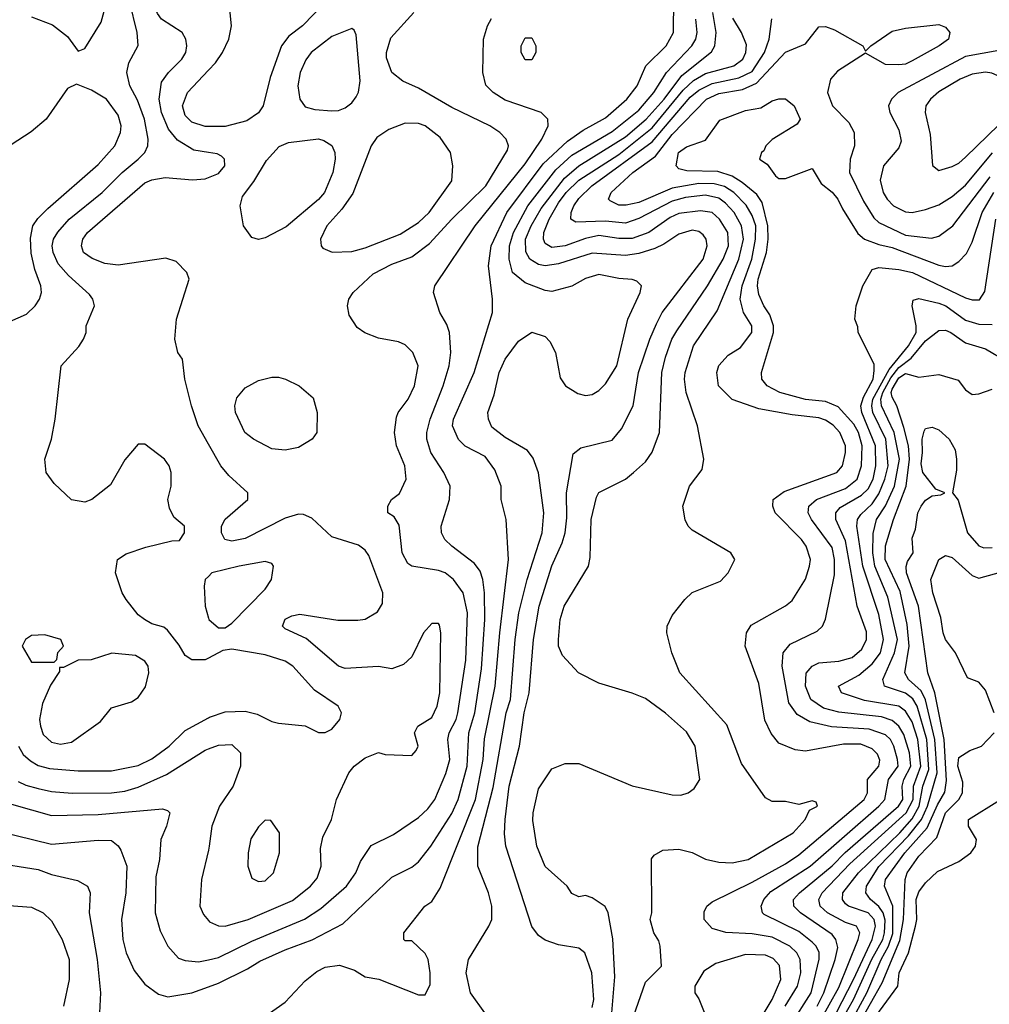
# Model space of a CAD drawing. Header units: inches. Extents: x 1793389 to 1900389, y 320802 to 470796.
# Tile 382 of 656: x 1839434 to 1842341, y 436076 to 439028. Entities that reach past the tile are written whole.
import ezdxf

# ---------------------------------------------------------------- set-up
doc = ezdxf.new("R2010")
doc.units = ezdxf.units.IN
doc.header["$MEASUREMENT"] = 0
doc.layers.add('B8433', color=7, linetype='Continuous')
doc.layers.add('B8443', color=7, linetype='Continuous')

msp = doc.modelspace()

# ---------------------------------------------------------------- linework, layer by layer
at = {"layer": 'B8433', "color": 2}
for points, elevation in [([(1840000, 438630), (1839956.6, 438636.6), (1839907, 438667), (1839880, 438700), (1839859.7, 438750), (1839852.8, 438790), (1839859.1, 438840.9), (1839880.9, 438870), (1839920.9, 438910), (1839932.3, 438930), (1839935.1, 438950), (1839932.7, 438970), (1839921.2, 438990), (1839859.3, 439030), (1839847, 439047), (1839838.7, 439070), (1839831.3, 439130), (1839850, 439186.8), (1839870, 439224.9), (1839910, 439268), (1839930, 439279.1), (1840000, 439299.1)], 394), ([(1839470, 439036.3), (1839532.8, 439012.8), (1839578, 438978), (1839610, 438934), (1839630, 438942), (1839678.9, 439021.1), (1839714, 439150)], 402), ([(1840000, 437114.2), (1839990, 437109), (1839950, 437108.7), (1839930, 437122), (1839912.5, 437152.5), (1839877.5, 437197.5), (1839866.3, 437206.3), (1839830, 437217.2), (1839808.7, 437230), (1839790, 437244), (1839753.2, 437290), (1839741.2, 437310), (1839722, 437370), (1839728, 437410), (1839753.6, 437426.4), (1839812.9, 437447.1), (1839890, 437466), (1839913.2, 437466.8), (1839928, 437490), (1839928, 437510), (1839896.4, 437536.4), (1839883.1, 437563.1), (1839878, 437590), (1839888.7, 437630), (1839888.7, 437670), (1839882, 437690), (1839868, 437710), (1839810, 437755.3), (1839790, 437755.3), (1839750, 437708), (1839706.4, 437633.6), (1839650.9, 437589.1), (1839630, 437582), (1839590, 437588.7), (1839538, 437638), (1839514, 437670), (1839509.3, 437710), (1839529.3, 437770), (1839540.9, 437830), (1839559, 437990), (1839611.9, 438048.1), (1839625.2, 438070), (1839633.2, 438090), (1839633.2, 438110), (1839659, 438170), (1839654, 438190), (1839644.1, 438204.1), (1839580.7, 438260.7), (1839550, 438296), (1839535.1, 438330), (1839531.6, 438350), (1839535.6, 438370), (1839548.5, 438391.5), (1839582.9, 438430), (1839682, 438510), (1839742, 438570), (1839789.4, 438610), (1839809.4, 438630), (1839818.4, 438650), (1839819.6, 438670), (1839808.2, 438730), (1839787.3, 438787.3), (1839764.5, 438830), (1839755.1, 438870), (1839761.2, 438898.8), (1839789.3, 438950.7), (1839787, 438990), (1839763.3, 439083.3)], 398), ([(1840000, 438708), (1839990, 438708), (1839950, 438720.7), (1839930, 438741.2), (1839922.9, 438770), (1839937, 438810), (1840000, 438876.5)], 390), ([(1839370, 438108), (1839454.7, 438145.3), (1839481.2, 438170), (1839494, 438190), (1839499.3, 438210), (1839498, 438230), (1839479.4, 438279.4), (1839468.5, 438328.5), (1839467, 438373), (1839474, 438410), (1839488.3, 438431.7), (1839518.3, 438461.7), (1839670, 438594), (1839719.5, 438650), (1839736.2, 438690), (1839738.4, 438710), (1839730, 438742), (1839695.1, 438790), (1839650, 438817.2), (1839604.7, 438835.3), (1839578, 438822), (1839514, 438730), (1839468.5, 438691.5), (1839311.3, 438590)], 402), ([(1840000, 437755.9), (1839969.4, 437810), (1839949.3, 437870), (1839929, 437950), (1839922, 438010), (1839908.7, 438030), (1839899, 438070), (1839904, 438130), (1839942, 438250), (1839935.3, 438270), (1839903.1, 438303.1), (1839872.7, 438312.7), (1839730, 438292), (1839690, 438297), (1839651.7, 438311.7), (1839626, 438330), (1839619.3, 438350), (1839623.7, 438370), (1839638, 438390), (1839810, 438539.3), (1839830, 438548.2), (1839870, 438554.9), (1839952.5, 438547.5), (1839990, 438550.8), (1840000, 438554.9)], 394), ([(1840000, 437359.1), (1839990.8, 437350), (1839987.3, 437330), (1839990.7, 437270), (1840000, 437233.9)], 398), ([(1839430.4, 436850), (1839445.2, 436825.2), (1839466.4, 436806.4), (1839490, 436792.4), (1839523.4, 436783.4), (1839610, 436776.4), (1839710, 436775.8), (1839790, 436792.2), (1839830, 436812.4), (1839882.7, 436850), (1839930, 436897.3), (1840000, 436934.6)], 398), ([(1839430, 436744.4), (1839452.8, 436732.8), (1839490, 436722.6), (1839530, 436714), (1839591.3, 436708.7), (1839710, 436710.3), (1839750, 436715.3), (1839790, 436727), (1839874.6, 436765.4), (1839990, 436838), (1840000, 436841.8)], 394), ([(1839410, 436675.8), (1839530, 436641.6), (1839670, 436645.3), (1839862, 436662), (1839877.3, 436657.3), (1839884.7, 436650), (1839874.8, 436610), (1839857.3, 436570), (1839853.4, 436510), (1839842, 436458), (1839840.5, 436350), (1839855.9, 436295.9), (1839878.8, 436250), (1839910, 436214.8), (1839930, 436207.3), (1839970, 436203), (1840000, 436209.7)], 390), ([(1839370, 436595.5), (1839530, 436556.4), (1839670, 436568), (1839710, 436566.8), (1839730, 436551), (1839738, 436538), (1839755.5, 436490), (1839752.2, 436410), (1839739.3, 436330), (1839743.8, 436270), (1839753.4, 436230), (1839777.5, 436177.5), (1839810, 436136), (1839850, 436106), (1839878, 436098), (1839950, 436110.4), (1840000, 436128.5)], 386), ([(1840000, 436538.2), (1839979.1, 436450), (1839974.8, 436370), (1839985.2, 436345.2), (1840000, 436327.5)], 394), ([(1839350, 436502), (1839490, 436480.5), (1839530, 436465.5), (1839607.3, 436447.3), (1839638, 436430), (1839646, 436410), (1839643, 436350), (1839666.4, 436210), (1839676.3, 436110), (1839674, 436050)], 382), ([(1839374, 436374), (1839470, 436366.8), (1839504.7, 436350), (1839530, 436326), (1839562, 436270), (1839583, 436210), (1839582.4, 436150), (1839565.5, 436070)], 378)]:
    msp.add_lwpolyline(points, dxfattribs=dict(at, elevation=elevation))
at = {"layer": 'B8433', "color": 2, "elevation": 402}
for points in [[(1839510, 437184), (1839470, 437182), (1839452, 437170), (1839442, 437150), (1839470, 437102), (1839530, 437102), (1839538, 437102), (1839546, 437110), (1839548.7, 437131.3), (1839566, 437150), (1839558, 437170)], [(1839710.9, 437129.1), (1839648.7, 437108.7), (1839610, 437108), (1839566, 437086), (1839554, 437086), (1839554, 437074), (1839526.8, 437033.2), (1839502.5, 436977.5), (1839493.4, 436930), (1839496.3, 436910), (1839505.1, 436885.1), (1839530, 436862), (1839556.3, 436856.3), (1839590, 436862), (1839676.2, 436923.8), (1839710, 436964.7), (1839770, 436982.8), (1839790, 436996), (1839811.7, 437028.3), (1839822, 437070), (1839819.5, 437090), (1839810, 437105.2), (1839781.5, 437121.5)]]:
    msp.add_lwpolyline(points, close=True, dxfattribs=at)
at = {"layer": 'B8443', "color": 2}
for points, elevation in [([(1840000, 438876.5), (1840021.2, 438898.8), (1840042.7, 438930), (1840061.2, 438970), (1840069, 439010), (1840061.2, 439090)], 390), ([(1840350, 439079.3), (1840282, 439010), (1840241.1, 438978.9), (1840219.1, 438950), (1840185.1, 438854.9), (1840164, 438770), (1840150, 438748.7), (1840114.9, 438725.1), (1840050, 438707.8), (1840000, 438708)], 390), ([(1840176, 436044), (1840230, 436082.8), (1840290, 436146.8), (1840325.4, 436174.6), (1840350, 436187.3), (1840393, 436193), (1840438, 436178), (1840470, 436158), (1840511.1, 436151.1), (1840630, 436104.7), (1840650, 436104.7), (1840664.7, 436135.3), (1840665.2, 436170), (1840659, 436210), (1840650, 436228), (1840610, 436266), (1840590, 436266), (1840586, 436270), (1840586, 436290), (1840649, 436370), (1840670, 436384.7), (1840695.3, 436424.7), (1840800.4, 436690), (1840824.2, 436810), (1840827.7, 436872.3), (1840859.8, 437030), (1840873.3, 437190), (1840899.6, 437410), (1840892.7, 437530), (1840877.2, 437590), (1840877.2, 437630), (1840858.9, 437678.9), (1840830, 437718), (1840770, 437749.4), (1840750, 437769.3), (1840732, 437810), (1840734.5, 437830), (1840796.9, 437970), (1840852, 438150), (1840852, 438190), (1840839.6, 438290), (1840847.8, 438350), (1840895.1, 438450), (1841003.7, 438596.3), (1841076.5, 438663.5), (1841123.1, 438696.9), (1841190, 438734), (1841254, 438790), (1841285.1, 438830), (1841311.8, 438890), (1841372.3, 438950), (1841394.5, 438990), (1841395.6, 439090)], 382), ([(1840000, 436209.7), (1840030, 436216.4), (1840130, 436265.3), (1840288.5, 436331.5), (1840336.6, 436363.4), (1840414.5, 436430), (1840442, 436470), (1840455.9, 436504.1), (1840487.6, 436552.4), (1840555.3, 436584.7), (1840630, 436636.3), (1840658, 436662), (1840678.4, 436690), (1840712.1, 436767.9), (1840723.6, 436810), (1840718, 436870), (1840721.3, 436890), (1840743, 436930), (1840748.2, 436950), (1840772.2, 437107.8), (1840776.4, 437250), (1840763.6, 437310), (1840735.1, 437350), (1840710, 437369.4), (1840690, 437377), (1840610, 437389.2), (1840598, 437398), (1840580.9, 437430), (1840572.3, 437512.3), (1840557.2, 437537.2), (1840538, 437550), (1840538, 437570), (1840548.7, 437590), (1840572.5, 437607.5), (1840592.7, 437650), (1840589.4, 437690), (1840563.7, 437750), (1840558, 437790), (1840564.1, 437835.9), (1840569.2, 437850), (1840599.3, 437890), (1840618, 437930), (1840629.2, 437990), (1840612.7, 438030), (1840590, 438053.2), (1840570, 438062.7), (1840510, 438073.2), (1840469.3, 438089.3), (1840445.6, 438105.6), (1840422, 438142), (1840417.2, 438170), (1840421.2, 438190), (1840434, 438210), (1840493.8, 438266.2), (1840550, 438294.9), (1840610, 438317.1), (1840662.8, 438357.2), (1840730, 438430.5), (1840831.6, 438530), (1840897, 438637), (1840899.5, 438650), (1840892.7, 438670), (1840874, 438690), (1840844, 438710), (1840730, 438764.5), (1840630, 438822.7), (1840583.3, 438843.3), (1840549.6, 438869.6), (1840534.2, 438914.2), (1840534, 438930), (1840546.7, 438973.3), (1840616, 439050)], 390), ([(1841150, 436066), (1841155.1, 436090), (1841149.5, 436170), (1841128.7, 436230), (1841110, 436244), (1841050, 436254), (1841010, 436268.7), (1840990, 436282), (1840969.5, 436309.5), (1840891.8, 436550), (1840887.6, 436587.6), (1840889.7, 436629.7), (1840901.7, 436730), (1840933, 436850), (1840946.6, 436950), (1840961.3, 437010), (1840974.3, 437170), (1840991.3, 437270), (1841029.8, 437390.2), (1841060.7, 437459.3), (1841069.7, 437490), (1841074.2, 437534.1), (1841073.6, 437610), (1841093.2, 437726.8), (1841116, 437744), (1841210, 437767.3), (1841238.3, 437801.7), (1841273.6, 437870), (1841289.7, 437970), (1841323, 438070), (1841343.3, 438116.7), (1841360.7, 438150), (1841483.6, 438310), (1841495.1, 438350), (1841491.8, 438370), (1841483, 438383), (1841470, 438393.3), (1841450, 438396.9), (1841410, 438385.1), (1841365.4, 438354.6), (1841338, 438342), (1841290, 438326.9), (1841250, 438321.1), (1841150, 438328.3), (1841050, 438296), (1841010, 438289.7), (1840990, 438294), (1840963.6, 438310), (1840952.1, 438332.1), (1840951, 438370), (1840967.6, 438410), (1840998, 438462), (1841067.5, 438552.5), (1841110, 438590.2), (1841250, 438677.2), (1841312.1, 438730), (1841366.4, 438790), (1841419.4, 438860.6), (1841508.3, 438931.7), (1841518.4, 438950), (1841521.7, 438990), (1841512.3, 439050)], 374), ([(1840000, 436128.5), (1840030, 436139.3), (1840117.7, 436182.3), (1840154.5, 436205.5), (1840230, 436239.5), (1840311.1, 436268.9), (1840402.7, 436317.3), (1840550, 436457.3), (1840610, 436487.3), (1840630, 436502.8), (1840667, 436550), (1840730, 436647.7), (1840748.3, 436690), (1840775.3, 436790), (1840780.4, 436890), (1840799.2, 436950), (1840818.4, 437081.6), (1840828.5, 437230), (1840828.2, 437310), (1840822.4, 437350), (1840814.3, 437374.3), (1840798, 437398), (1840729.3, 437450), (1840709.3, 437470), (1840699.3, 437490), (1840698, 437510), (1840722.7, 437590), (1840725.2, 437630), (1840706, 437670), (1840667.3, 437730), (1840655.1, 437770), (1840655.1, 437790), (1840664.7, 437830), (1840704.2, 437930), (1840721.6, 437990), (1840727, 438030), (1840722.7, 438090), (1840714.5, 438114.5), (1840694, 438150), (1840675.3, 438210), (1840679, 438230), (1840799.6, 438410), (1840950, 438595.5), (1840999.5, 438670), (1841019, 438710), (1841018, 438730), (1840998, 438750), (1840890, 438787), (1840853.2, 438810), (1840832, 438832), (1840822.7, 438870), (1840824.5, 438970), (1840837, 439010), (1840848.2, 439031.8)], 386), ([(1840828.7, 436050), (1840786, 436110), (1840772.3, 436170), (1840779.3, 436210), (1840841.2, 436310), (1840849.3, 436330.7), (1840849.3, 436370), (1840839.3, 436410), (1840807.3, 436490), (1840807.7, 436547.7), (1840853.5, 436726.5), (1840892.3, 436950), (1840905.7, 436990), (1840919.8, 437170), (1840931.1, 437250), (1840955.8, 437350), (1841000.5, 437490), (1841005.6, 437550), (1840989.5, 437669.5), (1840973.4, 437713.4), (1840956.3, 437736.3), (1840890, 437775.1), (1840850, 437806), (1840839.3, 437830), (1840838, 437850), (1840856.6, 437903.4), (1840872, 437970), (1840889.5, 438010), (1840930, 438064.7), (1840970, 438091), (1841010, 438078), (1841023.5, 438063.5), (1841041, 438030), (1841054.4, 437954.4), (1841070.6, 437930.6), (1841107.1, 437907.1), (1841130, 437901), (1841150, 437904.7), (1841170, 437916), (1841190, 437936), (1841224.5, 437990), (1841257, 438130), (1841294, 438210), (1841298, 438230), (1841284, 438244), (1841270, 438249), (1841230, 438251.8), (1841170, 438264.5), (1841130, 438252), (1841090, 438229.2), (1841030, 438213.2), (1841010, 438216), (1840950, 438239.5), (1840911.8, 438270), (1840901.7, 438310), (1840902.7, 438350), (1840915.1, 438390), (1840958, 438470), (1841041.7, 438578.3), (1841090, 438622), (1841210, 438692.6), (1841290, 438756.9), (1841335.1, 438810), (1841372.8, 438870), (1841449.7, 438950), (1841461.1, 438970), (1841465.4, 438990), (1841461.7, 439030)], 378), ([(1841209.7, 436050), (1841218.6, 436158.6), (1841212.8, 436272.8), (1841198, 436350), (1841189.4, 436369.4), (1841150, 436395.3), (1841130, 436402), (1841110, 436398), (1841090, 436408), (1841075.3, 436430), (1841009.6, 436489.6), (1840984.5, 436550), (1840972.9, 436627.1), (1840973.2, 436650), (1840990, 436722), (1841030, 436782), (1841070, 436798), (1841110, 436798), (1841270, 436730.8), (1841390, 436704), (1841416.5, 436703.5), (1841438, 436710), (1841456.5, 436723.5), (1841473.2, 436750), (1841459.5, 436850), (1841433.1, 436893.1), (1841370, 436949.2), (1841310, 436992.7), (1841270, 437009.2), (1841170, 437039), (1841109.5, 437069.5), (1841061.5, 437121.5), (1841049.5, 437149.5), (1841049.5, 437169.5), (1841054.5, 437230), (1841067, 437270), (1841139, 437390), (1841144.7, 437415.3), (1841147, 437530), (1841163.3, 437596.7), (1841170, 437610.8), (1841250, 437650.8), (1841274, 437670), (1841310, 437702.8), (1841330, 437731.3), (1841352.3, 437790), (1841358.9, 437970), (1841370, 438016), (1841389.7, 438070), (1841404.4, 438095.6), (1841496.3, 438230), (1841543.1, 438310), (1841558.7, 438350), (1841556.8, 438390), (1841532.6, 438430), (1841510, 438449.7), (1841474.8, 438454.8), (1841410, 438447.3), (1841384.7, 438435.3), (1841320.5, 438390), (1841270, 438372.1), (1841230, 438372.1), (1841170, 438381.5), (1841130, 438372), (1841069.7, 438349.7), (1841030, 438345.1), (1841010, 438357.2), (1841004.7, 438370), (1841005.7, 438390), (1841022, 438430), (1841050, 438479.5), (1841072.1, 438510), (1841110, 438546.9), (1841230, 438623.5), (1841330, 438704.2), (1841423.3, 438816.7), (1841454.6, 438845.4), (1841490, 438867.2), (1841575.1, 438890), (1841602.4, 438910), (1841611.2, 438930), (1841612.6, 438952.6), (1841598.4, 438990), (1841572.5, 439032.5)], 370), ([(1841260.7, 435999.3), (1841310, 436142), (1841358, 436190), (1841354, 436250), (1841350, 436266), (1841335.3, 436290), (1841324, 436330), (1841329, 436350), (1841328, 436512), (1841336.4, 436523.6), (1841362, 436538), (1841410, 436541), (1841450, 436530.8), (1841490, 436510.8), (1841530, 436502), (1841570, 436500.5), (1841618, 436510), (1841752.7, 436590), (1841788.7, 436630), (1841802, 436658), (1841826, 436670), (1841822, 436682), (1841810, 436686), (1841770, 436675.3), (1841730, 436684), (1841690, 436684), (1841670, 436695.3), (1841598, 436798), (1841553.8, 436913.8), (1841413.2, 437070), (1841389, 437130), (1841374, 437190), (1841375.3, 437210), (1841390, 437242), (1841428.7, 437290), (1841450, 437311), (1841535.5, 437344.5), (1841558, 437370), (1841578, 437410), (1841566, 437430), (1841450, 437498), (1841438, 437510), (1841428.9, 437528.9), (1841422, 437570), (1841442, 437630), (1841480.2, 437679.8), (1841485.2, 437710), (1841466, 437810), (1841431.8, 437910), (1841427.6, 437950), (1841429.6, 437970), (1841454, 438050), (1841525.1, 438154.9), (1841589.8, 438310), (1841603.8, 438370), (1841598, 438410), (1841575.8, 438450), (1841550, 438478.3), (1841530, 438492.9), (1841490, 438501.8), (1841430, 438494.6), (1841390, 438484.5), (1841290, 438432.3), (1841250, 438418.5), (1841190, 438424.5), (1841101, 438421), (1841086.6, 438430), (1841087.8, 438450), (1841095.6, 438470), (1841110, 438492.2), (1841149.7, 438530), (1841330, 438662.4), (1841444.6, 438795.4), (1841470, 438817.2), (1841510, 438837.1), (1841590, 438853.8), (1841630, 438873.1), (1841667.3, 438930), (1841681.3, 438970), (1841689.3, 439030.7)], 366), ([(1841729.1, 436070.9), (1841766, 436130), (1841776, 436170), (1841774, 436210), (1841763.6, 436230), (1841742.9, 436250), (1841690, 436276.9), (1841630, 436286.9), (1841551.6, 436291.6), (1841510, 436303.7), (1841486, 436330), (1841486.3, 436353.7), (1841494, 436370), (1841510, 436382.8), (1841630, 436442), (1841730, 436497), (1841770, 436524.2), (1841965.6, 436690), (1841976.3, 436710), (1841975.6, 436750), (1842009.6, 436790), (1842012.5, 436807.5), (1842005.7, 436825.7), (1841990, 436841.6), (1841955.5, 436855.5), (1841904.2, 436855.8), (1841790, 436835.1), (1841758.6, 436838.6), (1841710, 436859), (1841687.5, 436887.5), (1841667.7, 436927.7), (1841650, 437038), (1841609, 437150), (1841613.2, 437190), (1841627.3, 437212.7), (1841730, 437270.8), (1841750, 437286.8), (1841789.5, 437350.5), (1841802, 437390), (1841804.5, 437410), (1841791.8, 437450), (1841778, 437470), (1841699.3, 437550), (1841692.3, 437570), (1841693.2, 437590), (1841726.3, 437613.7), (1841883.7, 437670), (1841900.5, 437690), (1841909.7, 437730), (1841909.6, 437750), (1841893.3, 437790), (1841872.7, 437812.7), (1841850, 437827.8), (1841830, 437834.3), (1841750, 437843), (1841650, 437860.9), (1841570, 437889.3), (1841529.4, 437930), (1841523.7, 437970), (1841530, 437991), (1841558, 438022), (1841594.9, 438045.1), (1841629.5, 438090), (1841629.5, 438110), (1841604.2, 438150), (1841594.3, 438190), (1841599.8, 438230), (1841628.9, 438310), (1841640.3, 438370), (1841640.7, 438410), (1841630, 438440.7), (1841611.9, 438471.9), (1841575.4, 438510), (1841547.5, 438527.5), (1841516.1, 438536.1), (1841470, 438537.3), (1841390, 438523.1), (1841290, 438480.4), (1841251.9, 438471.9), (1841230, 438472.3), (1841204.7, 438484.7), (1841199.3, 438490), (1841207, 438510), (1841272, 438570), (1841340.7, 438619.3), (1841390, 438683.6), (1841493.6, 438790), (1841530, 438806.5), (1841600.9, 438819.1), (1841642.6, 438837.4), (1841730, 438930.4), (1841790, 438956), (1841830, 439006.8), (1841850, 439007.7), (1841877.3, 438997.3), (1841962, 438950), (1841970, 438934), (1841986, 438950), (1842050, 438993.4), (1842090, 439003), (1842190, 439013.4), (1842210, 439006), (1842222.8, 438990), (1842218.8, 438970), (1842191, 438950), (1842110, 438904.5), (1842090, 438895.1), (1842070, 438892.3), (1842030, 438894), (1841970, 438928), (1841886, 438874), (1841864.9, 438850), (1841855.5, 438810), (1841870.7, 438770), (1841919.9, 438719.9), (1841936.3, 438690), (1841937.3, 438650), (1841924, 438610), (1841922, 438570), (1841964.1, 438484.1), (1841994.5, 438434.5), (1842010, 438420.3), (1842090, 438381.7), (1842167.3, 438372.7), (1842190, 438379.3), (1842232, 438410), (1842343.2, 438556.8)], 362), ([(1842370, 438936.2), (1842270, 438917.4), (1842067.3, 438810), (1842047.3, 438790), (1842039.1, 438770), (1842043, 438750), (1842070, 438698), (1842076.4, 438663.6), (1842070, 438644), (1842024, 438590), (1842013.4, 438546.6), (1842023.1, 438510), (1842034.9, 438490), (1842054, 438470), (1842090, 438452.4), (1842110, 438450.4), (1842150, 438459.3), (1842190, 438472.7), (1842230, 438497.6), (1842270, 438532.4), (1842350.6, 438629.4)], 366), ([(1841745.6, 436014.4), (1841807.3, 436110), (1841831.2, 436211.2), (1841830.9, 436230.9), (1841822.4, 436250), (1841810, 436262.4), (1841770, 436294), (1841665.7, 436345.7), (1841660.9, 436350), (1841657, 436370), (1841665.1, 436390), (1841686.1, 436413.9), (1841804.2, 436490), (1842009.7, 436670), (1842028.2, 436690), (1842038.5, 436750), (1842067.3, 436790), (1842066.2, 436810), (1842054.5, 436850), (1842044.7, 436870), (1842030, 436883.5), (1841980.8, 436900.8), (1841867.5, 436907.5), (1841802.7, 436922.7), (1841764.8, 436944.8), (1841739.7, 436979.7), (1841720.5, 437090), (1841722.9, 437130), (1841744.4, 437155.6), (1841824.8, 437195.2), (1841841.2, 437210), (1841849.5, 437230.5), (1841876.4, 437363.6), (1841877.3, 437410), (1841870, 437445.2), (1841807.6, 437530), (1841797.6, 437550), (1841799.5, 437570), (1841822.7, 437590), (1841910, 437622.7), (1841944.7, 437650), (1841958, 437690), (1841959.8, 437750), (1841948.7, 437790), (1841935.1, 437815.1), (1841887.8, 437867.8), (1841850, 437883.1), (1841789.8, 437889.8), (1841713.2, 437910), (1841675.1, 437930), (1841659.3, 437950), (1841658, 437970), (1841693.6, 438090), (1841694, 438110), (1841683.5, 438143.5), (1841665.1, 438170), (1841650, 438204), (1841646, 438230), (1841647.6, 438250), (1841673, 438330), (1841678.5, 438370), (1841677.4, 438410), (1841659.8, 438479.8), (1841643.7, 438503.7), (1841600.3, 438540.3), (1841570, 438559.2), (1841527.5, 438572.5), (1841434.5, 438574.5), (1841410, 438580.9), (1841402, 438590), (1841409.6, 438630), (1841433.4, 438646.6), (1841490, 438666.8), (1841533.4, 438726.6), (1841610, 438755.8), (1841656.4, 438763.6), (1841690, 438784.9), (1841710, 438790.7), (1841730.4, 438790.4), (1841756, 438770), (1841774, 438730), (1841764.7, 438715.3), (1841690, 438669.2), (1841670.8, 438650), (1841664.9, 438635.1), (1841658, 438630), (1841652, 438610), (1841674.8, 438594.8), (1841699.6, 438559.6), (1841710, 438552), (1841730, 438552), (1841810, 438582), (1841836.8, 438536.8), (1841870, 438510.6), (1841887.3, 438490), (1841900.7, 438460.7), (1841947.2, 438387.2), (1841966.8, 438370), (1842010, 438353.7), (1842050, 438344.9), (1842190, 438292.4), (1842210, 438288.4), (1842230, 438290.6), (1842250, 438302.8), (1842272.9, 438327.1), (1842290, 438361), (1842319.8, 438450), (1842354.2, 438510)], 358), ([(1840000, 438554.9), (1840030, 438567.3), (1840049, 438590), (1840048.7, 438610), (1840039.3, 438619.3), (1840026, 438626), (1840000, 438630)], 394), ([(1841824.8, 436070), (1841845.3, 436110), (1841879.3, 436210), (1841886.7, 436246.7), (1841881.3, 436270), (1841870, 436285.1), (1841774.5, 436350), (1841754.5, 436370), (1841754, 436390), (1841771.6, 436410), (1841870, 436491.6), (1841908.6, 436531.4), (1842068.4, 436670), (1842081.8, 436690), (1842079.8, 436730), (1842084.8, 436750), (1842105.7, 436790), (1842102.2, 436830), (1842085, 436885), (1842069.8, 436909.8), (1842050, 436927.1), (1842017.5, 436937.5), (1841890, 436952.1), (1841844.4, 436964.4), (1841806, 436990), (1841789.7, 437030), (1841791.5, 437068.5), (1841809.7, 437090.3), (1841830, 437099.5), (1841890, 437104.6), (1841930, 437115.8), (1841958.9, 437141.1), (1841972.8, 437170), (1841973.2, 437193.2), (1841944.7, 437270), (1841910, 437465.2), (1841880.5, 437530), (1841880.5, 437550), (1841894.1, 437565.9), (1841957.4, 437602.6), (1841978.1, 437621.9), (1841992.5, 437650), (1842000.8, 437690), (1841999.3, 437750), (1841958.4, 437850), (1841955.8, 437870), (1841964.1, 437895.9), (1841993.1, 437950), (1841996, 437976), (1841995.3, 437995.3), (1841948, 438090), (1841947.3, 438107.3), (1841938, 438130), (1841942, 438170), (1841962, 438230), (1841990, 438278.8), (1842010, 438284.9), (1842070, 438279.5), (1842110.7, 438270), (1842270, 438194.4), (1842290, 438188.2), (1842311.5, 438188.5), (1842327.3, 438212.7), (1842360.9, 438430)], 354), ([(1841802.5, 435970), (1841890, 436126.7), (1841948.3, 436270), (1841952.6, 436290), (1841942.7, 436310), (1841910, 436321.7), (1841856.2, 436350), (1841833.6, 436370), (1841829.7, 436390), (1841839.7, 436410), (1841923.2, 436496.8), (1842091.4, 436650), (1842112.9, 436690), (1842113.3, 436730), (1842135.2, 436790), (1842126.5, 436870), (1842110, 436922.9), (1842090, 436954.7), (1842069.8, 436969.8), (1841966.9, 436986.9), (1841898, 437010), (1841888.7, 437030), (1841950, 437063.1), (1841990, 437097), (1842014.5, 437130), (1842024.2, 437170), (1842010, 437245.2), (1841962.2, 437390), (1841944, 437510), (1841946, 437530), (1841955.5, 437544.5), (1841990, 437576.9), (1842010, 437606.7), (1842028.1, 437650), (1842037.7, 437690), (1842030.6, 437770), (1841992.2, 437850), (1841988.4, 437870), (1841992.2, 437890), (1842040.5, 437979.5), (1842098.9, 438050), (1842121.7, 438090), (1842122, 438110), (1842109.5, 438170), (1842113.2, 438186.8), (1842130, 438192.4), (1842190, 438178.3), (1842210.4, 438170), (1842270, 438127.6), (1842310, 438115.6), (1842350, 438114)], 350), ([(1841830.7, 435950), (1841933.6, 436150), (1841989.8, 436270), (1841999.8, 436310), (1841995.5, 436330), (1841978, 436350), (1841919.3, 436370), (1841910, 436377), (1841900.5, 436390), (1841902, 436410), (1841948.4, 436470), (1842073.2, 436590), (1842110, 436632.3), (1842131.1, 436670), (1842141.3, 436730), (1842159.5, 436780.5), (1842153.5, 436870), (1842124.4, 436970), (1842112.1, 436992.1), (1842090, 437008.7), (1842026.6, 437030), (1842021.6, 437050), (1842056.8, 437130), (1842065.8, 437170), (1842036.6, 437296.6), (1841997.7, 437390), (1841992.2, 437430), (1841992.8, 437487.2), (1842003.1, 437530), (1842029.9, 437570.1), (1842056.8, 437630), (1842072, 437710), (1842055.8, 437790), (1842017.7, 437870), (1842015.9, 437890), (1842021.4, 437910), (1842045.4, 437954.6), (1842070, 437985.1), (1842106.5, 438013.5), (1842150, 438065.2), (1842190, 438096.3), (1842210, 438097.1), (1842226, 438090), (1842270, 438059.1), (1842330, 438041.1), (1842390, 438004.9)], 346), ([(1841899.5, 436030), (1841933.6, 436090), (1841989, 436211), (1842021.3, 436270), (1842027.1, 436290), (1842028.5, 436328.5), (1842022.3, 436350), (1842010, 436369.7), (1841985.1, 436390), (1841971.1, 436410), (1841973.3, 436430), (1842010, 436488.9), (1842098.4, 436581.6), (1842137.3, 436630), (1842155.5, 436670), (1842184.7, 436770), (1842178, 436870), (1842149.3, 436989.3), (1842136.2, 437016.2), (1842098.7, 437050), (1842088.2, 437070), (1842101.2, 437150), (1842094.6, 437214.6), (1842074.1, 437314.1), (1842028.9, 437410), (1842030, 437450.8), (1842054.2, 437530), (1842092.1, 437630), (1842101.8, 437710), (1842098.4, 437750), (1842085, 437805), (1842064, 437870), (1842050, 437896), (1842046.9, 437910), (1842050, 437920.5), (1842070, 437954.3), (1842090, 437967.6), (1842130, 437956.4), (1842190, 437964), (1842247.3, 437947.3), (1842270, 437918), (1842290, 437904.7), (1842310, 437906), (1842350, 437920.7)], 342), ([(1841923.1, 436016.9), (1841973.6, 436110), (1842016.5, 436210), (1842038.5, 436250), (1842051.4, 436288.6), (1842051.6, 436370), (1842026.3, 436430), (1842029.7, 436450), (1842087.7, 436530), (1842154.6, 436605.4), (1842185.5, 436674.5), (1842208, 436712), (1842212.7, 436747.3), (1842205.4, 436870), (1842177.8, 437010), (1842156.9, 437070), (1842128.6, 437270), (1842092.8, 437370), (1842091.6, 437388.4), (1842095.9, 437404.1), (1842112.3, 437430), (1842110, 437474), (1842119.3, 437500.7), (1842126.6, 437550), (1842137, 437570), (1842150, 437587.3), (1842170, 437601), (1842196, 437604), (1842208, 437610), (1842180.9, 437620.9), (1842141.3, 437670), (1842136.2, 437696.2), (1842140.9, 437730), (1842139.7, 437770), (1842145.3, 437794.7), (1842150, 437802.8), (1842170, 437806), (1842190, 437798), (1842220.5, 437770), (1842238.2, 437738.2), (1842243.1, 437710), (1842242.3, 437677.7), (1842231, 437610), (1842247.9, 437587.9), (1842275.5, 437490), (1842310, 437450.6), (1842324.7, 437444.7), (1842350, 437446)], 338), ([(1840000, 436327.5), (1840003.4, 436323.4), (1840030, 436310.8), (1840050, 436310.7), (1840119, 436330), (1840252.3, 436387.7), (1840306, 436430), (1840325.8, 436454.2), (1840338, 436490), (1840336.5, 436543.5), (1840343.2, 436576.8), (1840369, 436630), (1840384, 436690), (1840421.2, 436770), (1840437.2, 436790), (1840470, 436814.8), (1840510, 436831.3), (1840530, 436824.7), (1840610, 436822), (1840623.1, 436836.9), (1840628.7, 436850), (1840618, 436890), (1840628, 436910), (1840670, 436936), (1840686, 436970), (1840693.6, 437010), (1840697.2, 437190), (1840692.5, 437212.5), (1840690, 437218), (1840670, 437218), (1840644.7, 437190), (1840610, 437118), (1840585.4, 437094.6), (1840550, 437082), (1840510, 437089.2), (1840410, 437082.9), (1840390, 437089.6), (1840292.7, 437172.7), (1840230, 437202), (1840222, 437210), (1840230, 437230.8), (1840250, 437241), (1840274.6, 437245.4), (1840387.9, 437227.9), (1840447.9, 437227.9), (1840470, 437230.6), (1840507.3, 437252.7), (1840522, 437278), (1840522.9, 437310), (1840481.2, 437421.2), (1840470, 437437.2), (1840450, 437452.3), (1840370, 437478), (1840310, 437534), (1840284.7, 437544.7), (1840270, 437545.2), (1840230, 437534), (1840110, 437472.3), (1840070, 437464.5), (1840049.2, 437470), (1840039.3, 437490), (1840039.3, 437510), (1840050, 437531), (1840118, 437590), (1840118, 437610), (1840061.2, 437661.2), (1840037.2, 437690), (1840000, 437755.9)], 394), ([(1842355.3, 436950), (1842330, 437018), (1842310, 437042), (1842275.3, 437055.3), (1842239.3, 437130), (1842210, 437169.4), (1842202.6, 437190), (1842195.5, 437235.5), (1842171.3, 437310), (1842166, 437350), (1842189.6, 437410), (1842210, 437422), (1842230, 437415.5), (1842290, 437362), (1842310, 437353.4), (1842385.4, 437374.6)], 334), ([(1840000, 437233.9), (1840001, 437230), (1840030, 437204.7), (1840050, 437204.7), (1840070, 437218.8), (1840170, 437321), (1840189.2, 437350), (1840195.3, 437390), (1840190, 437398), (1840170, 437404), (1840092, 437390), (1840010.5, 437369.5), (1840000, 437359.1)], 398), ([(1840000, 436934.6), (1840003.5, 436936.5), (1840050, 436952.7), (1840110, 436954.9), (1840146.4, 436946.4), (1840190, 436924), (1840210, 436918.8), (1840290, 436911.3), (1840330, 436891.3), (1840350, 436891.3), (1840370, 436901), (1840394, 436930), (1840399, 436950), (1840388.7, 436970), (1840318, 437018), (1840252.7, 437090), (1840230, 437105.1), (1840170, 437123.6), (1840070, 437141.2), (1840043.5, 437136.5), (1840000, 437114.2)], 398), ([(1841950, 436016), (1842019.9, 436140.1), (1842072.3, 436267.7), (1842083.7, 436330), (1842088.5, 436450), (1842094.8, 436470), (1842130, 436520.3), (1842184.1, 436575.9), (1842209.8, 436650), (1842249.7, 436690), (1842260.4, 436710), (1842262, 436742), (1842246.9, 436790), (1842250, 436816), (1842282.7, 436837.3), (1842318, 436850), (1842355.3, 436890)], 334), ([(1840000, 436841.8), (1840030, 436853), (1840070, 436854.8), (1840096, 436830), (1840096, 436790), (1840074.8, 436730), (1840033.4, 436670), (1840010.6, 436610), (1840002.8, 436550), (1840000, 436538.2)], 394), ([(1841979.3, 436010), (1842066.3, 436130), (1842071, 436170), (1842099.1, 436230), (1842119.8, 436310), (1842123.5, 436330), (1842122, 436390), (1842130, 436413.4), (1842150, 436440.7), (1842186, 436474), (1842250, 436504), (1842285.2, 436530), (1842299.3, 436550), (1842302.7, 436570), (1842279, 436610), (1842279, 436630), (1842371.8, 436688.2)], 330)]:
    msp.add_lwpolyline(points, dxfattribs=dict(at, elevation=elevation))
for points, elevation in [([(1840430, 439002), (1840370, 438978), (1840307.7, 438930), (1840291.9, 438908.1), (1840274.9, 438870), (1840268.2, 438830), (1840274, 438790), (1840290, 438767.3), (1840318.8, 438758.8), (1840370, 438754.9), (1840390, 438756.3), (1840410, 438764), (1840430, 438778.8), (1840442.7, 438797.3), (1840449.6, 438810.4), (1840455.3, 438844.7), (1840443.1, 438983.1), (1840437.2, 438997.2)], 394), ([(1840950, 438908), (1840938, 438930), (1840938, 438950), (1840950, 438974), (1840970, 438974), (1840982, 438950), (1840982, 438930), (1840970, 438908)], 382), ([(1842330, 438871.1), (1842290, 438864.7), (1842254, 438850), (1842190, 438811.5), (1842164.9, 438790), (1842150.6, 438770), (1842148.2, 438750), (1842164.1, 438684.1), (1842170.8, 438590.8), (1842190, 438576), (1842230, 438588), (1842250, 438598), (1842270, 438615.5), (1842370, 438712.7), (1842400.5, 438750), (1842422.9, 438790), (1842427, 438810), (1842419.3, 438830), (1842403.9, 438843.9), (1842348.2, 438868.2)], 370), ([(1840590, 438718), (1840540.9, 438699.1), (1840504.9, 438675.1), (1840487.7, 438650), (1840433.3, 438506.7), (1840400.3, 438459.7), (1840354.8, 438410), (1840336, 438370), (1840338, 438350), (1840343.5, 438343.5), (1840370.8, 438330.8), (1840430, 438333), (1840470, 438344.4), (1840575.2, 438384.8), (1840630, 438420.4), (1840661.6, 438450), (1840730, 438544.7), (1840732.7, 438590), (1840726, 438630), (1840694.9, 438674.9), (1840650, 438709.4), (1840630, 438717)], 394), ([(1840150, 438368.7), (1840130, 438375.3), (1840105.2, 438410), (1840095.1, 438470), (1840102, 438498), (1840136.6, 438543.4), (1840173.8, 438606.2), (1840211.8, 438648.2), (1840240.5, 438659.5), (1840330, 438670.5), (1840346, 438666), (1840370, 438650.8), (1840379.1, 438630), (1840380.5, 438610), (1840372.7, 438570), (1840348, 438510), (1840330, 438489.5), (1840233.3, 438406.7), (1840170, 438374)], 390), ([(1840230, 437737.2), (1840190, 437741.2), (1840135.3, 437770), (1840109, 437790), (1840081.2, 437850), (1840079, 437870), (1840085.6, 437894.4), (1840110, 437924.7), (1840150, 437946), (1840190, 437956), (1840210, 437956), (1840230.7, 437950.7), (1840272, 437930), (1840314, 437894), (1840326, 437850), (1840324.7, 437790), (1840311.3, 437770), (1840270, 437745.2)], 390), ([(1840170, 436628), (1840150, 436608), (1840127.5, 436572.5), (1840118.8, 436530), (1840118, 436490), (1840130, 436454), (1840150, 436444.7), (1840170, 436446), (1840195.3, 436470), (1840213.2, 436530), (1840213.2, 436590), (1840187.3, 436627.3)], 398), ([(1841610, 436225.6), (1841521.3, 436198.7), (1841484.9, 436175.1), (1841458, 436130), (1841458, 436110), (1841470, 436092), (1841490, 436042), (1841513.4, 435950), (1841550, 435861), (1841570, 435846), (1841590, 435854), (1841610, 435876), (1841635.8, 435990), (1841659.6, 436040.4), (1841690, 436090.6), (1841716.3, 436150), (1841712, 436192), (1841693, 436213), (1841670, 436223)], 366)]:
    msp.add_lwpolyline(points, close=True, dxfattribs=dict(at, elevation=elevation))

doc.saveas('drawing.dxf')
